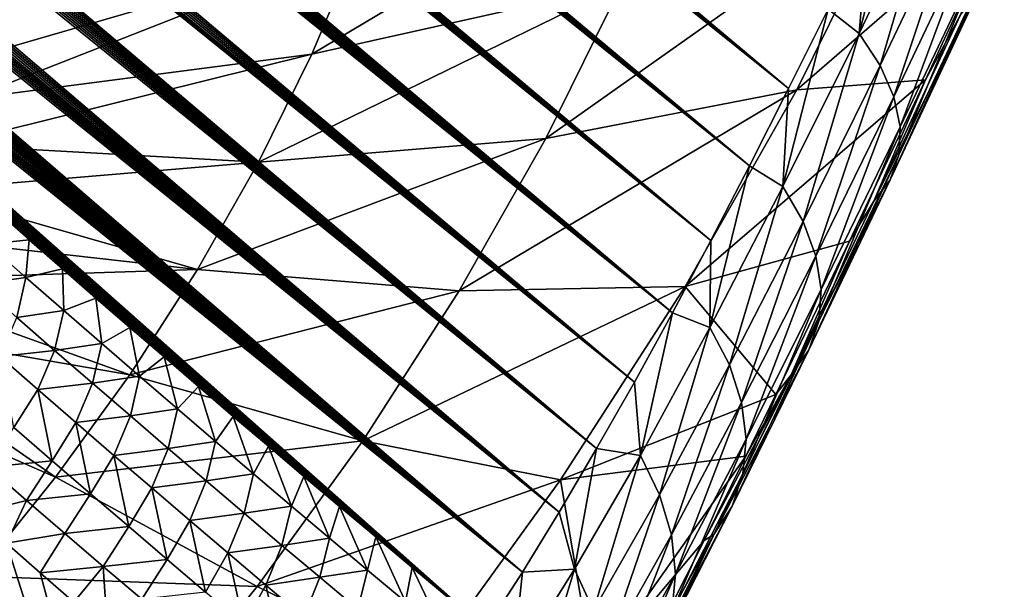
# Model space of a CAD drawing. Header units: metres. Extents: x -82 to 82, y -464 to 32.
# Tile 352 of 409: x 70.55 to 77.06, y -47.13 to -43.36. Entities that reach past the tile are written whole.
import ezdxf

# ---------------------------------------------------------------- set-up
doc = ezdxf.new("R2010")
doc.units = ezdxf.units.M
doc.layers.add('solid_K244121000C07', color=7, linetype='CONTINUOUS')

msp = doc.modelspace()

# ---------------------------------------------------------------- linework, layer by layer
at = {"layer": 'solid_K244121000C07'}
for points in [[(75.63253, -43.815937, 50.846352), (54.748951, -26.387796, 33.408916), (54.673233, -26.196379, 33.374352)], [(75.893082, -43.290283, 51.243107), (75.63253, -43.815937, 50.846352), (54.673233, -26.196379, 33.374352)], [(75.63253, -43.815937, 50.846352), (54.831688, -26.586067, 33.447887), (54.748951, -26.387796, 33.408916)], [(75.63253, -43.815937, 50.846352), (54.921238, -26.791021, 33.491043), (54.831688, -26.586067, 33.447887)], [(75.63253, -43.815937, 50.846352), (55.017956, -27.002884, 33.538647), (54.921238, -26.791021, 33.491043)], [(75.63253, -43.815937, 50.846352), (55.122536, -27.222128, 33.591248), (55.017956, -27.002884, 33.538647)], [(75.63253, -43.815937, 50.846352), (55.234684, -27.448511, 33.648548), (55.122536, -27.222128, 33.591248)], [(75.374138, -44.326073, 50.415592), (55.354923, -27.682375, 33.71096), (55.234684, -27.448511, 33.648548)], [(75.63253, -43.815937, 50.846352), (75.374138, -44.326073, 50.415592), (55.234684, -27.448511, 33.648548)], [(75.374138, -44.326073, 50.415592), (55.483955, -27.924187, 33.779049), (55.354923, -27.682375, 33.71096)], [(75.374138, -44.326073, 50.415592), (55.621407, -28.173651, 33.852444), (55.483955, -27.924187, 33.779049)], [(75.374138, -44.326073, 50.415592), (55.76799, -28.431238, 33.931725), (55.621407, -28.173651, 33.852444)], [(75.374138, -44.326073, 50.415592), (55.924381, -28.697403, 34.017433), (55.76799, -28.431238, 33.931725)], [(75.117981, -44.819965, 49.950474), (56.090172, -28.971819, 34.109173), (55.924381, -28.697403, 34.017433)], [(75.374138, -44.326073, 50.415592), (75.117981, -44.819965, 49.950474), (55.924381, -28.697403, 34.017433)], [(75.117981, -44.819965, 49.950474), (56.266266, -29.255098, 34.207695), (56.090172, -28.971819, 34.109173)], [(75.117981, -44.819965, 49.950474), (56.45327, -29.547647, 34.313488), (56.266266, -29.255098, 34.207695)], [(75.117981, -44.819965, 49.950474), (56.583717, -29.747612, 34.387787), (56.45327, -29.547647, 34.313488)], [(75.117981, -44.819965, 49.950474), (56.719151, -29.951763, 34.465408), (56.583717, -29.747612, 34.387787)], [(74.864128, -45.296799, 49.450588), (56.85994, -30.160349, 34.546673), (56.719151, -29.951763, 34.465408)], [(75.117981, -44.819965, 49.950474), (74.864128, -45.296799, 49.450588), (56.719151, -29.951763, 34.465408)], [(74.864128, -45.296799, 49.450588), (57.006207, -30.373449, 34.631668), (56.85994, -30.160349, 34.546673)], [(74.864128, -45.296799, 49.450588), (57.157547, -30.590773, 34.720032), (57.006207, -30.373449, 34.631668)], [(74.864128, -45.296799, 49.450588), (57.314312, -30.812551, 34.812065), (57.157547, -30.590773, 34.720032)], [(74.864128, -45.296799, 49.450588), (57.476933, -31.039059, 34.90815), (57.314312, -30.812551, 34.812065)], [(74.864128, -45.296799, 49.450588), (57.64576, -31.270523, 35.008583), (57.476933, -31.039059, 34.90815)], [(74.864128, -45.296799, 49.450588), (57.820301, -31.506617, 35.112915), (57.64576, -31.270523, 35.008583)], [(74.864128, -45.296799, 49.450588), (58.000751, -31.747454, 35.221321), (57.820301, -31.506617, 35.112915)], [(74.61261, -45.755661, 48.915398), (58.187603, -31.993336, 35.334232), (58.000751, -31.747454, 35.221321)], [(74.864128, -45.296799, 49.450588), (74.61261, -45.755661, 48.915398), (58.000751, -31.747454, 35.221321)], [(74.61261, -45.755661, 48.915398), (58.38134, -32.244572, 35.452095), (58.187603, -31.993336, 35.334232)], [(74.61261, -45.755661, 48.915398), (58.581703, -32.500996, 35.574661), (58.38134, -32.244572, 35.452095)], [(74.61261, -45.755661, 48.915398), (58.788502, -32.762474, 35.70174), (58.581703, -32.500996, 35.574661)], [(74.61261, -45.755661, 48.915398), (59.002293, -33.029343, 35.833858), (58.788502, -32.762474, 35.70174)], [(74.61261, -45.755661, 48.915398), (59.167568, -33.233238, 35.936569), (59.002293, -33.029343, 35.833858)], [(74.61261, -45.755661, 48.915398), (59.337303, -33.440483, 36.04261), (59.167568, -33.233238, 35.936569)], [(74.363457, -46.195442, 48.344372), (59.511089, -33.650829, 36.151581), (59.337303, -33.440483, 36.04261)], [(74.61261, -45.755661, 48.915398), (74.363457, -46.195442, 48.344372), (59.337303, -33.440483, 36.04261)], [(74.363457, -46.195442, 48.344372), (59.6889, -33.864262, 36.263462), (59.511089, -33.650829, 36.151581)], [(74.363457, -46.195442, 48.344372), (59.871014, -34.08094, 36.378517), (59.6889, -33.864262, 36.263462)], [(74.363457, -46.195442, 48.344372), (60.057705, -34.301014, 36.497017), (59.871014, -34.08094, 36.378517)], [(74.363457, -46.195442, 48.344372), (60.249256, -34.524651, 36.619232), (60.057705, -34.301014, 36.497017)], [(74.363457, -46.195442, 48.344372), (60.445824, -34.751938, 36.745319), (60.249256, -34.524651, 36.619232)], [(74.363457, -46.195442, 48.344372), (60.646835, -34.982563, 36.874714), (60.445824, -34.751938, 36.745319)], [(74.363457, -46.195442, 48.344372), (60.852448, -35.216599, 37.007572), (60.646835, -34.982563, 36.874714)], [(74.363457, -46.195442, 48.344372), (61.062981, -35.454224, 37.144215), (60.852448, -35.216599, 37.007572)], [(74.116722, -46.614929, 47.737007), (61.278767, -35.695614, 37.284981), (61.062981, -35.454224, 37.144215)], [(74.363457, -46.195442, 48.344372), (74.116722, -46.614929, 47.737007), (61.062981, -35.454224, 37.144215)], [(74.116722, -46.614929, 47.737007), (61.500126, -35.940948, 37.430199), (61.278767, -35.695614, 37.284981)], [(74.116722, -46.614929, 47.737007), (61.727085, -36.190247, 37.579891), (61.500126, -35.940948, 37.430199)], [(74.116722, -46.614929, 47.737007), (61.959007, -36.44318, 37.73341), (61.727085, -36.190247, 37.579891)], [(74.116722, -46.614929, 47.737007), (62.196205, -36.699898, 37.89109), (61.959007, -36.44318, 37.73341)], [(74.116722, -46.614929, 47.737007), (62.390022, -36.908131, 38.020504), (62.196205, -36.699898, 37.89109)], [(74.116722, -46.614929, 47.737007), (62.587662, -37.119011, 38.153049), (62.390022, -36.908131, 38.020504)], [(74.116722, -46.614929, 47.737007), (62.789322, -37.332638, 38.28894), (62.587662, -37.119011, 38.153049)], [(74.116722, -46.614929, 47.737007), (62.99519, -37.54911, 38.428383), (62.789322, -37.332638, 38.28894)], [(74.116722, -46.614929, 47.737007), (63.204826, -37.768223, 38.570911), (62.99519, -37.54911, 38.428383)], [(74.116722, -46.614929, 47.737007), (63.418053, -37.989883, 38.716331), (63.204826, -37.768223, 38.570911)], [(73.872482, -47.012737, 47.092846), (63.635109, -38.214211, 38.864922), (63.418053, -37.989883, 38.716331)], [(74.116722, -46.614929, 47.737007), (73.872482, -47.012737, 47.092846), (63.418053, -37.989883, 38.716331)], [(73.872482, -47.012737, 47.092846), (63.856247, -38.441315, 39.016949), (63.635109, -38.214211, 38.864922)], [(73.872482, -47.012737, 47.092846), (64.081703, -38.671318, 39.17268), (63.856247, -38.441315, 39.016949)], [(73.872482, -47.012737, 47.092846), (64.311729, -38.904339, 39.33239), (64.081703, -38.671318, 39.17268)], [(73.872482, -47.012737, 47.092846), (64.54657, -39.140488, 39.496353), (64.311729, -38.904339, 39.33239)], [(73.872482, -47.012737, 47.092846), (64.78595, -39.379677, 39.664276), (64.54657, -39.140488, 39.496353)], [(73.872482, -47.012737, 47.092846), (65.029388, -39.621685, 39.835613), (64.78595, -39.379677, 39.664276)], [(73.872482, -47.012737, 47.092846), (65.277161, -39.866631, 40.010689), (65.029388, -39.621685, 39.835613)], [(73.872482, -47.012737, 47.092846), (65.529533, -40.114613, 40.189838), (65.277161, -39.866631, 40.010689)], [(73.872482, -47.012737, 47.092846), (65.743576, -40.323666, 40.342487), (65.529533, -40.114613, 40.189838)], [(73.872482, -47.012737, 47.092846), (65.961174, -40.534977, 40.498394), (65.743576, -40.323666, 40.342487)], [(73.872482, -47.012737, 47.092846), (66.182495, -40.748604, 40.657753), (65.961174, -40.534977, 40.498394)], [(73.872482, -47.012737, 47.092846), (66.4077, -40.964619, 40.820763), (66.182495, -40.748604, 40.657753)], [(73.872482, -47.012737, 47.092846), (66.63636, -41.18285, 40.98695), (66.4077, -40.964619, 40.820763)], [(73.630882, -47.387367, 46.411606), (66.868134, -41.403164, 41.155891), (66.63636, -41.18285, 40.98695)], [(73.872482, -47.012737, 47.092846), (73.630882, -47.387367, 46.411606), (66.63636, -41.18285, 40.98695)], [(73.630882, -47.387367, 46.411606), (67.103249, -41.62566, 41.327877), (66.868134, -41.403164, 41.155891)], [(73.630882, -47.387367, 46.411606), (67.341942, -41.850437, 41.503189), (67.103249, -41.62566, 41.327877)], [(73.630882, -47.387367, 46.411606), (67.584457, -42.077599, 41.682114), (67.341942, -41.850437, 41.503189)], [(73.630882, -47.387367, 46.411606), (67.831039, -42.30724, 41.864933), (67.584457, -42.077599, 41.682114)], [(74.955727, -42.113693, 60.606796), (72.780922, -42.873524, 63.805813), (72.480568, -43.587875, 63.478642)], [(74.528557, -43.129646, 60.141487), (74.955727, -42.113693, 60.606796), (72.480568, -43.587875, 63.478642)], [(76.098206, -43.451107, 51.455917), (76.155716, -42.749752, 51.606133), (76.420334, -42.194901, 51.935631)], [(76.618324, -42.365505, 52.13829), (76.098206, -43.451107, 51.455917), (76.420334, -42.194901, 51.935631)], [(73.630882, -47.387367, 46.411606), (68.081917, -42.539471, 42.051933), (67.831039, -42.30724, 41.864933)], [(76.236717, -43.662598, 51.667725), (76.098206, -43.451107, 51.455917), (76.618324, -42.365505, 52.13829)], [(76.764412, -42.556755, 52.363804), (76.236717, -43.662598, 51.667725), (76.618324, -42.365505, 52.13829)], [(73.630882, -47.387367, 46.411606), (68.337334, -42.774391, 42.243401), (68.081917, -42.539471, 42.051933)], [(76.333839, -42.513348, 56.69157), (74.528557, -43.129646, 60.141487), (74.026833, -44.145603, 59.75774)], [(75.686295, -43.824593, 56.196285), (76.333839, -42.513348, 56.69157), (74.026833, -44.145603, 59.75774)], [(77.05822, -42.634216, 54.252342), (76.333839, -42.513348, 56.69157), (75.686295, -43.824593, 56.196285)], [(76.32827, -43.870583, 51.90675), (76.236717, -43.662598, 51.667725), (76.764412, -42.556755, 52.363804)], [(76.864449, -42.742073, 52.617622), (76.32827, -43.870583, 51.90675), (76.764412, -42.556755, 52.363804)], [(76.537567, -43.756741, 53.657639), (77.05822, -42.634216, 54.252342), (75.686295, -43.824593, 56.196285)], [(76.769669, -43.328514, 53.770435), (77.05822, -42.634216, 54.252342), (76.537567, -43.756741, 53.657639)], [(76.098206, -43.451107, 51.455917), (75.893082, -43.290283, 51.243107), (76.155716, -42.749752, 51.606133)], [(76.370384, -44.069416, 52.166492), (76.32827, -43.870583, 51.90675), (76.864449, -42.742073, 52.617622)], [(76.915703, -42.916424, 52.892849), (76.370384, -44.069416, 52.166492), (76.864449, -42.742073, 52.617622)], [(73.630882, -47.387367, 46.411606), (68.560043, -42.977978, 42.411278), (68.337334, -42.774391, 42.243401)], [(70.212158, -43.884289, 66.669785), (72.480568, -43.587875, 63.478642), (72.780922, -42.873524, 63.805813)], [(70.342415, -43.581394, 66.805336), (70.212158, -43.884289, 66.669785), (72.780922, -42.873524, 63.805813)], [(70.455643, -43.279911, 66.958229), (70.342415, -43.581394, 66.805336), (72.780922, -42.873524, 63.805813)], [(76.3619, -44.253689, 52.439892), (76.370384, -44.069416, 52.166492), (76.915703, -42.916424, 52.892849)], [(76.916779, -43.075069, 53.181995), (76.3619, -44.253689, 52.439892), (76.915703, -42.916424, 52.892849)], [(73.630882, -47.387367, 46.411606), (68.786209, -43.18388, 42.582355), (68.560043, -42.977978, 42.411278)], [(76.303062, -44.418388, 52.719509), (76.3619, -44.253689, 52.439892), (76.916779, -43.075069, 53.181995)], [(76.867661, -43.213688, 53.4772), (76.303062, -44.418388, 52.719509), (76.916779, -43.075069, 53.181995)], [(74.528557, -43.129646, 60.141487), (72.480568, -43.587875, 63.478642), (72.127792, -44.302227, 63.208813)], [(74.026833, -44.145603, 59.75774), (74.528557, -43.129646, 60.141487), (72.127792, -44.302227, 63.208813)], [(73.630882, -47.387367, 46.411606), (69.015694, -43.392063, 42.75647), (68.786209, -43.18388, 42.582355)], [(76.195457, -44.559036, 52.997746), (76.303062, -44.418388, 52.719509), (76.867661, -43.213688, 53.4772)], [(76.769669, -43.328514, 53.770435), (76.195457, -44.559036, 52.997746), (76.867661, -43.213688, 53.4772)], [(75.595192, -44.46386, 50.656315), (75.63253, -43.815937, 50.846352), (75.893082, -43.290283, 51.243107)], [(76.098206, -43.451107, 51.455917), (75.595192, -44.46386, 50.656315), (75.893082, -43.290283, 51.243107)], [(76.769669, -43.328514, 53.770435), (76.537567, -43.756741, 53.657639), (76.195457, -44.559036, 52.997746)], [(73.630882, -47.387367, 46.411606), (69.248398, -43.602348, 42.93362), (69.015694, -43.392063, 42.75647)], [(75.727959, -44.693844, 50.851906), (75.595192, -44.46386, 50.656315), (76.098206, -43.451107, 51.455917)], [(76.236717, -43.662598, 51.667725), (75.727959, -44.693844, 50.851906), (76.098206, -43.451107, 51.455917)], [(73.630882, -47.387367, 46.411606), (69.484215, -43.814548, 43.113811), (69.248398, -43.602348, 42.93362)], [(70.065483, -44.187183, 66.5522), (72.127792, -44.302227, 63.208813), (72.480568, -43.587875, 63.478642)], [(70.212158, -43.884289, 66.669785), (70.065483, -44.187183, 66.5522), (72.480568, -43.587875, 63.478642)], [(75.812996, -44.922779, 51.073559), (75.727959, -44.693844, 50.851906), (76.236717, -43.662598, 51.667725)], [(76.32827, -43.870583, 51.90675), (75.812996, -44.922779, 51.073559), (76.236717, -43.662598, 51.667725)], [(76.537567, -43.756741, 53.657639), (75.686295, -43.824593, 56.196285), (74.948059, -45.124645, 55.810493)], [(76.034523, -44.824081, 52.963013), (76.537567, -43.756741, 53.657639), (74.948059, -45.124645, 55.810493)], [(76.195457, -44.559036, 52.997746), (76.537567, -43.756741, 53.657639), (76.034523, -44.824081, 52.963013)], [(73.630882, -47.387367, 46.411606), (69.723045, -44.028492, 43.297043), (69.484215, -43.814548, 43.113811)], [(75.686295, -43.824593, 56.196285), (74.026833, -44.145603, 59.75774), (73.454842, -45.152889, 59.458828)], [(74.948059, -45.124645, 55.810493), (75.686295, -43.824593, 56.196285), (73.454842, -45.152889, 59.458828)], [(75.595192, -44.46386, 50.656315), (75.374138, -44.326073, 50.415592), (75.63253, -43.815937, 50.846352)], [(75.848007, -45.144444, 51.315254), (75.812996, -44.922779, 51.073559), (76.32827, -43.870583, 51.90675)], [(76.370384, -44.069416, 52.166492), (75.848007, -45.144444, 51.315254), (76.32827, -43.870583, 51.90675)], [(73.630882, -47.387367, 46.411606), (69.96479, -44.243999, 43.483315), (69.723045, -44.028492, 43.297043)], [(75.832024, -45.35281, 51.570404), (75.848007, -45.144444, 51.315254), (76.370384, -44.069416, 52.166492)], [(76.3619, -44.253689, 52.439892), (75.832024, -45.35281, 51.570404), (76.370384, -44.069416, 52.166492)], [(70.065483, -44.187183, 66.5522), (69.903061, -44.48867, 66.453125), (72.127792, -44.302227, 63.208813)], [(74.026833, -44.145603, 59.75774), (72.127792, -44.302227, 63.208813), (71.725601, -45.010483, 62.998638)], [(73.454842, -45.152889, 59.458828), (74.026833, -44.145603, 59.75774), (71.725601, -45.010483, 62.998638)], [(73.630882, -47.387367, 46.411606), (70.178612, -44.433708, 43.6488), (69.96479, -44.243999, 43.483315)], [(75.765488, -45.542206, 51.832085), (75.832024, -45.35281, 51.570404), (76.3619, -44.253689, 52.439892)], [(76.303062, -44.418388, 52.719509), (75.765488, -45.542206, 51.832085), (76.3619, -44.253689, 52.439892)], [(69.903061, -44.48867, 66.453125), (71.725601, -45.010483, 62.998638), (72.127792, -44.302227, 63.208813)], [(75.112572, -45.395565, 49.749706), (75.117981, -44.819965, 49.950474), (75.374138, -44.326073, 50.415592)], [(75.595192, -44.46386, 50.656315), (75.112572, -45.395565, 49.749706), (75.374138, -44.326073, 50.415592)], [(73.630882, -47.387367, 46.411606), (70.394516, -44.624355, 43.816612), (70.178612, -44.433708, 43.6488)], [(75.650208, -45.707485, 52.093174), (75.765488, -45.542206, 51.832085), (76.303062, -44.418388, 52.719509)], [(76.195457, -44.559036, 52.997746), (75.650208, -45.707485, 52.093174), (76.303062, -44.418388, 52.719509)], [(69.903061, -44.48867, 66.453125), (69.725662, -44.787338, 66.373032), (71.725601, -45.010483, 62.998638)], [(75.241493, -45.641926, 49.927078), (75.112572, -45.395565, 49.749706), (75.595192, -44.46386, 50.656315)], [(75.727959, -44.693844, 50.851906), (75.241493, -45.641926, 49.927078), (75.595192, -44.46386, 50.656315)], [(76.195457, -44.559036, 52.997746), (76.034523, -44.824081, 52.963013), (75.650208, -45.707485, 52.093174)], [(70.339722, -44.84354, 43.593796), (70.394516, -44.624355, 43.816612), (70.612427, -44.815826, 43.986763)], [(73.630882, -47.387367, 46.411606), (70.612427, -44.815826, 43.986763), (70.394516, -44.624355, 43.816612)], [(75.322052, -45.889706, 50.129295), (75.241493, -45.641926, 49.927078), (75.727959, -44.693844, 50.851906)], [(75.812996, -44.922779, 51.073559), (75.322052, -45.889706, 50.129295), (75.727959, -44.693844, 50.851906)], [(69.725662, -44.787338, 66.373032), (69.534103, -45.081795, 66.312286), (71.725601, -45.010483, 62.998638)], [(70.280296, -45.108997, 43.42548), (70.339722, -44.84354, 43.593796), (70.590271, -45.063332, 43.78891)], [(70.590271, -45.063332, 43.78891), (70.339722, -44.84354, 43.593796), (70.612427, -44.815826, 43.986763)], [(70.590271, -45.063332, 43.78891), (70.612427, -44.815826, 43.986763), (70.832275, -45.007999, 44.159245)], [(73.630882, -47.387367, 46.411606), (70.832275, -45.007999, 44.159245), (70.612427, -44.815826, 43.986763)], [(75.112572, -45.395565, 49.749706), (74.864128, -45.296799, 49.450588), (75.117981, -44.819965, 49.950474)], [(75.548401, -45.836666, 52.169514), (76.034523, -44.824081, 52.963013), (74.948059, -45.124645, 55.810493)], [(75.650208, -45.707485, 52.093174), (76.034523, -44.824081, 52.963013), (75.548401, -45.836666, 52.169514)], [(75.352051, -46.132164, 50.350857), (75.322052, -45.889706, 50.129295), (75.812996, -44.922779, 51.073559)], [(75.848007, -45.144444, 51.315254), (75.352051, -46.132164, 50.350857), (75.812996, -44.922779, 51.073559)], [(71.610733, -50.454903, 45.749435), (67.069298, -46.593796, 42.202419), (68.43515, -45.002934, 42.138981)], [(68.662201, -45.2108, 42.310883), (71.610733, -50.454903, 45.749435), (68.43515, -45.002934, 42.138981)], [(69.534103, -45.081795, 66.312286), (71.277443, -45.706604, 62.849907), (71.725601, -45.010483, 62.998638)], [(70.840912, -45.282162, 43.984997), (70.590271, -45.063332, 43.78891), (70.832275, -45.007999, 44.159245)], [(73.630882, -47.387367, 46.411606), (71.054024, -45.200829, 44.334061), (70.832275, -45.007999, 44.159245)], [(70.840912, -45.282162, 43.984997), (70.832275, -45.007999, 44.159245), (71.054024, -45.200829, 44.334061)], [(73.454842, -45.152889, 59.458828), (71.725601, -45.010483, 62.998638), (71.277443, -45.706604, 62.849907)], [(69.534103, -45.081795, 66.312286), (69.329285, -45.37067, 66.271179), (71.277443, -45.706604, 62.849907)], [(70.530434, -45.327991, 43.61985), (70.280296, -45.108997, 43.42548), (70.590271, -45.063332, 43.78891)], [(70.530434, -45.327991, 43.61985), (70.590271, -45.063332, 43.78891), (70.840912, -45.282162, 43.984997)], [(72.817467, -46.142914, 59.247299), (73.454842, -45.152889, 59.458828), (71.277443, -45.706604, 62.849907)], [(74.948059, -45.124645, 55.810493), (73.454842, -45.152889, 59.458828), (72.817467, -46.142914, 59.247299)], [(74.12542, -46.402424, 55.537483), (74.948059, -45.124645, 55.810493), (72.817467, -46.142914, 59.247299)], [(75.548401, -45.836666, 52.169514), (74.948059, -45.124645, 55.810493), (74.12542, -46.402424, 55.537483)], [(75.330688, -46.362713, 50.585728), (75.352051, -46.132164, 50.350857), (75.848007, -45.144444, 51.315254)], [(75.832024, -45.35281, 51.570404), (75.330688, -46.362713, 50.585728), (75.848007, -45.144444, 51.315254)], [(68.662201, -45.2108, 42.310883), (68.890793, -45.418976, 42.484722), (71.610733, -50.454903, 45.749435)], [(71.091637, -45.500034, 44.182053), (70.840912, -45.282162, 43.984997), (71.054024, -45.200829, 44.334061)], [(73.630882, -47.387367, 46.411606), (71.277847, -45.394611, 44.511219), (71.054024, -45.200829, 44.334061)], [(71.091637, -45.500034, 44.182053), (71.054024, -45.200829, 44.334061), (71.277847, -45.394611, 44.511219)], [(70.78064, -45.54604, 43.815193), (70.530434, -45.327991, 43.61985), (70.840912, -45.282162, 43.984997)], [(70.78064, -45.54604, 43.815193), (70.840912, -45.282162, 43.984997), (71.091637, -45.500034, 44.182053)], [(74.652641, -46.23996, 48.747478), (74.61261, -45.755661, 48.915398), (74.864128, -45.296799, 49.450588)], [(75.112572, -45.395565, 49.749706), (74.652641, -46.23996, 48.747478), (74.864128, -45.296799, 49.450588)], [(70.417351, -45.586559, 43.471973), (70.530434, -45.327991, 43.61985), (70.78064, -45.54604, 43.815193)], [(75.258537, -46.575081, 50.82753), (75.330688, -46.362713, 50.585728), (75.832024, -45.35281, 51.570404)], [(75.765488, -45.542206, 51.832085), (75.258537, -46.575081, 50.82753), (75.832024, -45.35281, 51.570404)], [(68.890793, -45.418976, 42.484722), (69.120674, -45.627239, 42.660328), (71.610733, -50.454903, 45.749435)], [(69.329285, -45.37067, 66.271179), (69.112167, -45.652611, 66.249901), (70.787125, -46.384647, 62.763885)], [(69.329285, -45.37067, 66.271179), (70.787125, -46.384647, 62.763885), (71.277443, -45.706604, 62.849907)], [(71.342445, -45.716953, 44.380074), (71.091637, -45.500034, 44.182053), (71.277847, -45.394611, 44.511219)], [(73.630882, -47.387367, 46.411606), (71.503761, -45.58939, 44.690712), (71.277847, -45.394611, 44.511219)], [(71.342445, -45.716953, 44.380074), (71.277847, -45.394611, 44.511219), (71.503761, -45.58939, 44.690712)], [(74.779587, -46.50032, 48.905182), (74.652641, -46.23996, 48.747478), (75.112572, -45.395565, 49.749706)], [(75.241493, -45.641926, 49.927078), (74.779587, -46.50032, 48.905182), (75.112572, -45.395565, 49.749706)], [(70.668533, -45.805195, 43.667599), (70.417351, -45.586559, 43.471973), (70.78064, -45.54604, 43.815193)], [(70.668533, -45.805195, 43.667599), (70.78064, -45.54604, 43.815193), (71.030907, -45.763142, 44.011509)], [(71.030907, -45.763142, 44.011509), (70.78064, -45.54604, 43.815193), (71.091637, -45.500034, 44.182053)], [(71.030907, -45.763142, 44.011509), (71.091637, -45.500034, 44.182053), (71.342445, -45.716953, 44.380074)], [(75.137558, -46.763489, 51.069691), (75.258537, -46.575081, 50.82753), (75.765488, -45.542206, 51.832085)], [(75.650208, -45.707485, 52.093174), (75.137558, -46.763489, 51.069691), (75.765488, -45.542206, 51.832085)], [(70.510368, -46.055687, 43.548313), (70.417351, -45.586559, 43.471973), (70.668533, -45.805195, 43.667599)], [(71.59333, -45.932915, 44.57906), (71.342445, -45.716953, 44.380074), (71.503761, -45.58939, 44.690712)], [(73.630882, -47.387367, 46.411606), (71.731766, -45.785164, 44.872551), (71.503761, -45.58939, 44.690712)], [(71.59333, -45.932915, 44.57906), (71.503761, -45.58939, 44.690712), (71.731766, -45.785164, 44.872551)], [(69.112167, -45.652611, 66.249901), (70.258835, -47.038826, 62.741314), (70.787125, -46.384647, 62.763885)], [(69.120674, -45.627239, 42.660328), (69.351608, -45.835358, 42.837524), (71.610733, -50.454903, 45.749435)], [(74.857674, -46.764572, 49.08643), (74.779587, -46.50032, 48.905182), (75.241493, -45.641926, 49.927078)], [(75.322052, -45.889706, 50.129295), (74.857674, -46.764572, 49.08643), (75.241493, -45.641926, 49.927078)], [(72.817467, -46.142914, 59.247299), (71.277443, -45.706604, 62.849907), (70.787125, -46.384647, 62.763885)], [(71.281242, -45.979298, 44.208797), (71.030907, -45.763142, 44.011509), (71.342445, -45.716953, 44.380074)], [(71.281242, -45.979298, 44.208797), (71.342445, -45.716953, 44.380074), (71.59333, -45.932915, 44.57906)], [(75.650208, -45.707485, 52.093174), (75.34906, -46.245636, 51.806629), (75.074631, -46.801823, 51.268826)], [(75.650208, -45.707485, 52.093174), (75.074631, -46.801823, 51.268826), (75.137558, -46.763489, 51.069691)], [(75.650208, -45.707485, 52.093174), (75.548401, -45.836666, 52.169514), (75.34906, -46.245636, 51.806629)], [(70.763695, -46.275059, 43.746059), (70.510368, -46.055687, 43.548313), (70.668533, -45.805195, 43.667599)], [(70.919769, -46.022884, 43.86422), (70.668533, -45.805195, 43.667599), (71.030907, -45.763142, 44.011509)], [(70.763695, -46.275059, 43.746059), (70.668533, -45.805195, 43.667599), (70.919769, -46.022884, 43.86422)], [(70.919769, -46.022884, 43.86422), (71.030907, -45.763142, 44.011509), (71.281242, -45.979298, 44.208797)], [(71.844284, -46.147919, 44.779003), (71.59333, -45.932915, 44.57906), (71.731766, -45.785164, 44.872551)], [(73.630882, -47.387367, 46.411606), (71.961861, -45.981937, 45.056728), (71.731766, -45.785164, 44.872551)], [(71.844284, -46.147919, 44.779003), (71.731766, -45.785164, 44.872551), (71.961861, -45.981937, 45.056728)], [(74.652641, -46.23996, 48.747478), (74.363457, -46.195442, 48.344372), (74.61261, -45.755661, 48.915398)], [(69.351608, -45.835358, 42.837524), (69.572952, -46.033833, 43.008118), (71.610733, -50.454903, 45.749435)], [(75.34906, -46.245636, 51.806629), (75.548401, -45.836666, 52.169514), (74.12542, -46.402424, 55.537483)], [(71.531631, -46.194511, 44.407051), (71.281242, -45.979298, 44.208797), (71.59333, -45.932915, 44.57906)], [(71.531631, -46.194511, 44.407051), (71.59333, -45.932915, 44.57906), (71.844284, -46.147919, 44.779003)], [(74.884758, -47.02552, 49.286297), (74.857674, -46.764572, 49.08643), (75.322052, -45.889706, 50.129295)], [(75.352051, -46.132164, 50.350857), (74.884758, -47.02552, 49.286297), (75.322052, -45.889706, 50.129295)], [(71.171043, -46.239628, 44.061829), (70.919769, -46.022884, 43.86422), (71.281242, -45.979298, 44.208797)], [(71.171043, -46.239628, 44.061829), (71.281242, -45.979298, 44.208797), (71.531631, -46.194511, 44.407051)], [(72.095299, -46.361973, 44.9799), (71.844284, -46.147919, 44.779003), (71.961861, -45.981937, 45.056728)], [(73.630882, -47.387367, 46.411606), (72.194038, -46.179707, 45.243248), (71.961861, -45.981937, 45.056728)], [(72.095299, -46.361973, 44.9799), (71.961861, -45.981937, 45.056728), (72.194038, -46.179707, 45.243248)], [(69.572952, -46.033833, 43.008118), (69.794823, -46.231781, 43.179844), (71.610733, -50.454903, 45.749435)], [(70.341331, -46.318283, 43.484661), (70.510368, -46.055687, 43.548313), (70.763695, -46.275059, 43.746059)], [(71.017044, -46.493465, 43.944828), (70.763695, -46.275059, 43.746059), (70.919769, -46.022884, 43.86422)], [(71.017044, -46.493465, 43.944828), (70.919769, -46.022884, 43.86422), (71.171043, -46.239628, 44.061829)], [(72.120132, -47.107231, 59.124962), (72.817467, -46.142914, 59.247299), (70.787125, -46.384647, 62.763885)], [(74.12542, -46.402424, 55.537483), (72.817467, -46.142914, 59.247299), (72.120132, -47.107231, 59.124962)], [(74.860107, -47.276077, 49.499344), (74.884758, -47.02552, 49.286297), (75.352051, -46.132164, 50.350857)], [(75.330688, -46.362713, 50.585728), (74.860107, -47.276077, 49.499344), (75.352051, -46.132164, 50.350857)], [(71.422356, -46.455421, 44.260422), (71.171043, -46.239628, 44.061829), (71.531631, -46.194511, 44.407051)], [(71.422356, -46.455421, 44.260422), (71.531631, -46.194511, 44.407051), (71.782066, -46.408779, 44.606274)], [(71.782066, -46.408779, 44.606274), (71.531631, -46.194511, 44.407051), (71.844284, -46.147919, 44.779003)], [(71.782066, -46.408779, 44.606274), (71.844284, -46.147919, 44.779003), (72.095299, -46.361973, 44.9799)], [(72.346375, -46.575073, 45.181755), (72.095299, -46.361973, 44.9799), (72.194038, -46.179707, 45.243248)], [(73.630882, -47.387367, 46.411606), (72.428307, -46.378479, 45.43211), (72.194038, -46.179707, 45.243248)], [(72.346375, -46.575073, 45.181755), (72.194038, -46.179707, 45.243248), (72.428307, -46.378479, 45.43211)], [(74.216644, -46.992764, 47.661499), (74.116722, -46.614929, 47.737007), (74.363457, -46.195442, 48.344372)], [(74.652641, -46.23996, 48.747478), (74.216644, -46.992764, 47.661499), (74.363457, -46.195442, 48.344372)], [(69.794823, -46.231781, 43.179844), (70.016991, -46.429012, 43.352535), (71.610733, -50.454903, 45.749435)], [(70.594986, -46.537823, 43.682243), (70.341331, -46.318283, 43.484661), (70.763695, -46.275059, 43.746059)], [(70.594986, -46.537823, 43.682243), (70.763695, -46.275059, 43.746059), (71.017044, -46.493465, 43.944828)], [(71.270416, -46.710915, 44.144611), (71.017044, -46.493465, 43.944828), (71.171043, -46.239628, 44.061829)], [(71.270416, -46.710915, 44.144611), (71.171043, -46.239628, 44.061829), (71.422356, -46.455421, 44.260422)], [(74.343307, -47.673378, 51.581013), (75.34906, -46.245636, 51.806629), (74.12542, -46.402424, 55.537483)], [(74.343414, -47.264622, 47.798599), (74.216644, -46.992764, 47.661499), (74.652641, -46.23996, 48.747478)], [(75.074631, -46.801823, 51.268826), (75.34906, -46.245636, 51.806629), (74.343307, -47.673378, 51.581013)], [(74.779587, -46.50032, 48.905182), (74.343414, -47.264622, 47.798599), (74.652641, -46.23996, 48.747478)], [(70.594986, -46.537823, 43.682243), (70.239258, -46.625336, 43.526035), (70.341331, -46.318283, 43.484661)], [(72.120132, -47.107231, 59.124962), (70.787125, -46.384647, 62.763885), (70.258835, -47.038826, 62.741314)], [(72.032547, -46.622108, 44.806454), (71.782066, -46.408779, 44.606274), (72.095299, -46.361973, 44.9799)], [(72.032547, -46.622108, 44.806454), (72.095299, -46.361973, 44.9799), (72.346375, -46.575073, 45.181755)], [(73.225403, -47.647022, 55.379589), (74.12542, -46.402424, 55.537483), (72.120132, -47.107231, 59.124962)], [(72.597496, -46.787224, 45.384556), (72.346375, -46.575073, 45.181755), (72.428307, -46.378479, 45.43211)], [(73.630882, -47.387367, 46.411606), (72.664658, -46.578255, 45.623318), (72.428307, -46.378479, 45.43211)], [(72.597496, -46.787224, 45.384556), (72.428307, -46.378479, 45.43211), (72.664658, -46.578255, 45.623318)], [(74.343307, -47.673378, 51.581013), (74.12542, -46.402424, 55.537483), (73.225403, -47.647022, 55.379589)], [(74.784393, -47.509426, 49.719776), (74.860107, -47.276077, 49.499344), (75.330688, -46.362713, 50.585728)], [(75.258537, -46.575081, 50.82753), (74.784393, -47.509426, 49.719776), (75.330688, -46.362713, 50.585728)], [(70.016991, -46.429012, 43.352535), (70.239258, -46.625336, 43.526035), (71.610733, -50.454903, 45.749435)], [(71.523811, -46.927406, 44.345406), (71.270416, -46.710915, 44.144611), (71.422356, -46.455421, 44.260422)], [(71.673698, -46.670273, 44.459999), (71.422356, -46.455421, 44.260422), (71.782066, -46.408779, 44.606274)], [(71.523811, -46.927406, 44.345406), (71.422356, -46.455421, 44.260422), (71.673698, -46.670273, 44.459999)], [(71.673698, -46.670273, 44.459999), (71.782066, -46.408779, 44.606274), (72.032547, -46.622108, 44.806454)], [(70.848663, -46.756393, 43.880859), (70.594986, -46.537823, 43.682243), (71.017044, -46.493465, 43.944828)], [(70.848663, -46.756393, 43.880859), (71.017044, -46.493465, 43.944828), (71.270416, -46.710915, 44.144611)], [(74.420937, -47.542824, 47.957878), (74.343414, -47.264622, 47.798599), (74.779587, -46.50032, 48.905182)], [(74.857674, -46.764572, 49.08643), (74.420937, -47.542824, 47.957878), (74.779587, -46.50032, 48.905182)], [(71.610733, -50.454903, 45.749435), (70.217171, -51.907612, 45.940437), (67.069298, -46.593796, 42.202419)], [(70.594986, -46.537823, 43.682243), (70.461472, -46.820614, 43.700218), (70.239258, -46.625336, 43.526035)], [(70.848663, -46.756393, 43.880859), (70.461472, -46.820614, 43.700218), (70.594986, -46.537823, 43.682243)], [(72.283066, -46.834499, 45.007591), (72.032547, -46.622108, 44.806454), (72.346375, -46.575073, 45.181755)], [(72.283066, -46.834499, 45.007591), (72.346375, -46.575073, 45.181755), (72.597496, -46.787224, 45.384556)], [(72.848671, -46.998425, 45.588306), (72.597496, -46.787224, 45.384556), (72.664658, -46.578255, 45.623318)], [(73.630882, -47.387367, 46.411606), (72.903091, -46.779026, 45.816872), (72.664658, -46.578255, 45.623318)], [(72.848671, -46.998425, 45.588306), (72.664658, -46.578255, 45.623318), (72.903091, -46.779026, 45.816872)], [(74.659683, -47.719215, 49.941608), (74.784393, -47.509426, 49.719776), (75.258537, -46.575081, 50.82753)], [(75.137558, -46.763489, 51.069691), (74.659683, -47.719215, 49.941608), (75.258537, -46.575081, 50.82753)], [(70.239258, -46.625336, 43.526035), (70.461472, -46.820614, 43.700218), (71.610733, -50.454903, 45.749435)], [(71.925072, -46.884178, 44.660553), (71.673698, -46.670273, 44.459999), (72.032547, -46.622108, 44.806454)], [(71.925072, -46.884178, 44.660553), (72.032547, -46.622108, 44.806454), (72.283066, -46.834499, 45.007591)], [(74.216644, -46.992764, 47.661499), (73.872482, -47.012737, 47.092846), (74.116722, -46.614929, 47.737007)], [(71.102341, -46.973995, 44.080509), (70.848663, -46.756393, 43.880859), (71.270416, -46.710915, 44.144611)], [(71.102341, -46.973995, 44.080509), (71.270416, -46.710915, 44.144611), (71.523811, -46.927406, 44.345406)], [(71.777206, -47.142937, 44.547211), (71.523811, -46.927406, 44.345406), (71.673698, -46.670273, 44.459999)], [(71.777206, -47.142937, 44.547211), (71.673698, -46.670273, 44.459999), (71.925072, -46.884178, 44.660553)], [(70.848663, -46.756393, 43.880859), (70.684105, -47.015255, 43.87545), (70.461472, -46.820614, 43.700218)], [(71.102341, -46.973995, 44.080509), (70.684105, -47.015255, 43.87545), (70.848663, -46.756393, 43.880859)], [(72.533615, -47.045948, 45.20969), (72.283066, -46.834499, 45.007591), (72.597496, -46.787224, 45.384556)], [(72.533615, -47.045948, 45.20969), (72.597496, -46.787224, 45.384556), (72.848671, -46.998425, 45.588306)], [(73.099876, -47.208675, 45.792999), (72.848671, -46.998425, 45.588306), (72.903091, -46.779026, 45.816872)], [(73.630882, -47.387367, 46.411606), (73.143608, -46.980804, 46.012768), (72.903091, -46.779026, 45.816872)], [(73.099876, -47.208675, 45.792999), (72.903091, -46.779026, 45.816872), (73.143608, -46.980804, 46.012768)], [(74.44709, -47.819798, 48.13501), (74.420937, -47.542824, 47.957878), (74.857674, -46.764572, 49.08643)], [(74.884758, -47.02552, 49.286297), (74.44709, -47.819798, 48.13501), (74.857674, -46.764572, 49.08643)], [(75.137558, -46.763489, 51.069691), (75.074631, -46.801823, 51.268826), (74.604919, -47.732258, 50.237713)], [(75.137558, -46.763489, 51.069691), (74.604919, -47.732258, 50.237713), (74.659683, -47.719215, 49.941608)], [(70.461472, -46.820614, 43.700218), (70.684105, -47.015255, 43.87545), (71.610733, -50.454903, 45.749435)], [(72.176468, -47.097145, 44.862087), (71.925072, -46.884178, 44.660553), (72.283066, -46.834499, 45.007591)], [(72.176468, -47.097145, 44.862087), (72.283066, -46.834499, 45.007591), (72.533615, -47.045948, 45.20969)], [(74.604919, -47.732258, 50.237713), (75.074631, -46.801823, 51.268826), (74.343307, -47.673378, 51.581013)], [(72.030617, -47.357513, 44.750023), (71.777206, -47.142937, 44.547211), (71.925072, -46.884178, 44.660553)], [(72.030617, -47.357513, 44.750023), (71.925072, -46.884178, 44.660553), (72.176468, -47.097145, 44.862087)], [(71.102341, -46.973995, 44.080509), (70.90728, -47.209381, 44.051846), (70.684105, -47.015255, 43.87545)], [(71.102341, -46.973995, 44.080509), (71.131012, -47.402988, 44.229408), (70.90728, -47.209381, 44.051846)], [(71.356026, -47.190639, 44.281185), (71.102341, -46.973995, 44.080509), (71.523811, -46.927406, 44.345406)], [(71.356026, -47.190639, 44.281185), (71.131012, -47.402988, 44.229408), (71.102341, -46.973995, 44.080509)], [(71.356026, -47.190639, 44.281185), (71.523811, -46.927406, 44.345406), (71.777206, -47.142937, 44.547211)], [(73.351112, -47.417976, 45.998634), (73.099876, -47.208675, 45.792999), (73.143608, -46.980804, 46.012768)], [(73.630882, -47.387367, 46.411606), (73.386208, -47.183582, 46.211014), (73.143608, -46.980804, 46.012768)], [(73.351112, -47.417976, 45.998634), (73.143608, -46.980804, 46.012768), (73.386208, -47.183582, 46.211014)], [(71.36879, -48.037613, 59.092857), (70.258835, -47.038826, 62.741314), (69.697075, -47.663567, 62.782379)], [(71.36879, -48.037613, 59.092857), (72.120132, -47.107231, 59.124962), (70.258835, -47.038826, 62.741314)], [(70.684105, -47.015255, 43.87545), (70.90728, -47.209381, 44.051846), (71.610733, -50.454903, 45.749435)], [(72.427872, -47.30917, 45.064594), (72.176468, -47.097145, 44.862087), (72.533615, -47.045948, 45.20969)], [(72.427872, -47.30917, 45.064594), (72.533615, -47.045948, 45.20969), (72.784195, -47.256462, 45.412739)], [(72.784195, -47.256462, 45.412739), (72.533615, -47.045948, 45.20969), (72.848671, -46.998425, 45.588306)], [(72.784195, -47.256462, 45.412739), (72.848671, -46.998425, 45.588306), (73.099876, -47.208675, 45.792999)], [(73.804939, -47.651512, 46.503696), (73.630882, -47.387367, 46.411606), (73.872482, -47.012737, 47.092846)], [(74.216644, -46.992764, 47.661499), (73.804939, -47.651512, 46.503696), (73.872482, -47.012737, 47.092846)], [(73.933189, -47.93232, 46.619785), (73.804939, -47.651512, 46.503696), (74.216644, -46.992764, 47.661499)], [(74.343414, -47.264622, 47.798599), (73.933189, -47.93232, 46.619785), (74.216644, -46.992764, 47.661499)], [(74.421181, -48.088028, 48.325157), (74.44709, -47.819798, 48.13501), (74.884758, -47.02552, 49.286297)], [(74.860107, -47.276077, 49.499344), (74.421181, -48.088028, 48.325157), (74.884758, -47.02552, 49.286297)], [(73.225403, -47.647022, 55.379589), (72.120132, -47.107231, 59.124962), (71.36879, -48.037613, 59.092857)], [(72.284019, -47.571136, 44.953835), (72.030617, -47.357513, 44.750023), (72.176468, -47.097145, 44.862087)], [(72.284019, -47.571136, 44.953835), (72.176468, -47.097145, 44.862087), (72.427872, -47.30917, 45.064594)]]:
    msp.add_3dface(points, dxfattribs=at)

doc.saveas('drawing.dxf')
